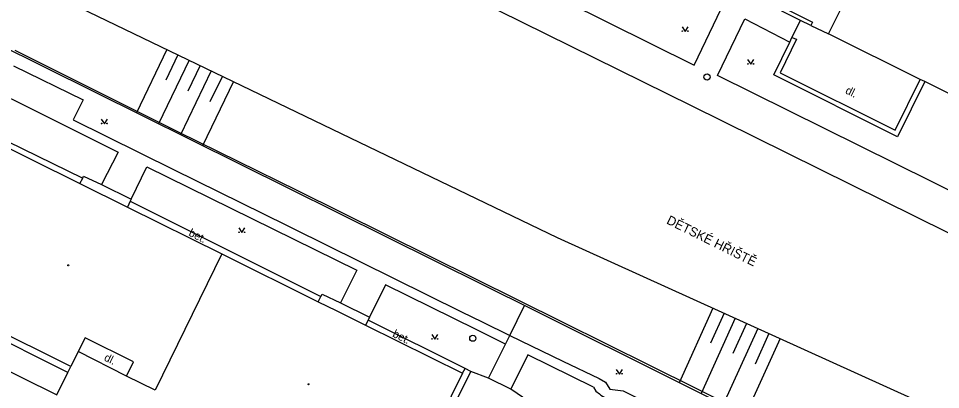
# Model space of a CAD drawing. Extents: x -602419 to -601554, y -1162937 to -1162362.
# Drawn here: x -602253.1 to -602178.2, y -1162508.7 to -1162478.5 of the extents above; entities that cross this region are included whole.
import ezdxf

# ---------------------------------------------------------------- set-up
doc = ezdxf.new("R2010")
doc.units = 0
doc.layers.add('Podklad', color=7, linetype='Continuous')

msp = doc.modelspace()

# ---------------------------------------------------------------- linework, layer by layer
at = {"layer": 'Podklad'}
for points in [[(-602089.26, -1162539.4), (-602108.58, -1162530.12), (-602154.26, -1162507.48), (-602198.48, -1162485.59), (-602249.5, -1162460.39)], [(-602216.85, -1162466.26), (-602217.3, -1162467.2199), (-602219.27, -1162471.84), (-602198.27, -1162482.28), (-602196.08, -1162477.7), (-602199.73, -1162475.86)], [(-602256.26, -1162473.7), (-602209.38, -1162496.3)], [(-602198.81, -1162474.01), (-602199.6599, -1162473.58), (-602199.53, -1162473.31), (-602188.64, -1162478.8), (-602188.79, -1162479.06), (-602189.62, -1162478.65)], [(-602189.62, -1162478.65), (-602198.81, -1162474.01)], [(-602187.35, -1162479.73), (-602185.64, -1162476.31)], [(-602093.5, -1162548.86), (-602098.27, -1162558.35), (-602128.4, -1162543.44), (-602175.25, -1162520.19), (-602211.34, -1162502.17), (-602258.9099, -1162478.56)], [(-602154.98, -1162497.99), (-602150.7199, -1162500.14), (-602152.96, -1162504.64), (-602196.37, -1162483.13), (-602194.15, -1162478.53), (-602190.5, -1162480.4099)], [(-602190.33, -1162480.05), (-602189.62, -1162478.65)], [(-602199.25, -1162479.165), (-602199, -1162479.54), (-602198.75, -1162479.165)], [(-602188.79, -1162479.06), (-602187.35, -1162479.73)], [(-602179.53, -1162483.62), (-602181.76, -1162488.11), (-602191.78, -1162483.08), (-602190.5, -1162480.4099)], [(-602190.33, -1162480.05), (-602189.96, -1162480.17), (-602191.27, -1162482.9), (-602181.95, -1162487.56), (-602179.9, -1162483.44)], [(-602190.5, -1162480.4099), (-602190.33, -1162480.05)], [(-602179.9, -1162483.44), (-602187.35, -1162479.73)], [(-602263.7199, -1162483.33), (-602262.44, -1162480.7), (-602245.05, -1162489.37), (-602246.4099, -1162491.99)], [(-602240.14, -1162487.7199), (-602253.42, -1162481.09)], [(-602241.09, -1162481.01), (-602243.57, -1162486.17)], [(-602239.29, -1162481.88), (-602241.78, -1162487.06)], [(-602240.19, -1162481.45), (-602241.18, -1162483.51)], [(-602193.92, -1162481.835), (-602193.67, -1162482.21), (-602193.42, -1162481.835)], [(-602253.54, -1162482.35), (-602247.89, -1162485.11), (-602248.69, -1162486.74), (-602240.54, -1162490.76)], [(-602238.39, -1162482.32), (-602239.39, -1162484.39)], [(-602237.48, -1162482.75), (-602239.99, -1162487.95)], [(-602236.58, -1162483.18), (-602237.59, -1162485.27)], [(-602179.53, -1162483.62), (-602179.9, -1162483.44)], [(-602263.89, -1162483.68), (-602247.93, -1162491.46)], [(-602235.68, -1162483.62), (-602238.2, -1162488.84)], [(-602178.55, -1162484.11), (-602179.53, -1162483.62)], [(-602169.87, -1162488.43), (-602178.55, -1162484.11)], [(-602246.42, -1162486.675), (-602246.17, -1162487.05), (-602245.92, -1162486.675)], [(-602230.46, -1162492.51), (-602240.14, -1162487.7199)], [(-602256.15, -1162487.95), (-602248.15, -1162491.9099)], [(-602243.99, -1162493.18), (-602242.73, -1162490.54), (-602225.6599, -1162498.96), (-602227, -1162501.59)], [(-602240.54, -1162490.76), (-602231.37, -1162495.3), (-602230.88, -1162495.53)], [(-602248.15, -1162491.9099), (-602247.93, -1162491.46)], [(-602247.93, -1162491.46), (-602247.86, -1162491.31)], [(-602247.86, -1162491.31), (-602246.4099, -1162491.99)], [(-602248.15, -1162491.9099), (-602244.3, -1162493.82)], [(-602246.4099, -1162491.99), (-602243.99, -1162493.18)], [(-602183.86, -1162515.63), (-602230.46, -1162492.51)], [(-602244.07, -1162493.34), (-602244.3, -1162493.82)], [(-602244.3, -1162493.82), (-602236.62, -1162497.63)], [(-602243.99, -1162493.18), (-602244.07, -1162493.34)], [(-602244.07, -1162493.34), (-602228.58, -1162501.09)], [(-602249.13, -1162507.26), (-602256.38, -1162503.64), (-602255.3, -1162501.4), (-602258.28, -1162499.81), (-602258.89, -1162501.06), (-602264.84, -1162498.12), (-602264.3, -1162496.98), (-602267.25, -1162495.37), (-602268.46, -1162497.71), (-602275.7199, -1162494.04)], [(-602276.56, -1162495.95), (-602250.04, -1162509.09)], [(-602235.25, -1162495.515), (-602235, -1162495.89), (-602234.75, -1162495.515)], [(-602230.88, -1162495.53), (-602217.1599, -1162502.32), (-602215.4699, -1162503.15), (-602213.23, -1162504.25)], [(-602209.38, -1162496.3), (-602093.68, -1162548.78)], [(-602236.62, -1162497.63), (-602242.04, -1162508.71)], [(-602236.62, -1162497.63), (-602228.79, -1162501.51)], [(-602213.58, -1162504.95), (-602215.9699, -1162503.77), (-602223.34, -1162500.15), (-602224.63, -1162502.76)], [(-602228.79, -1162501.51), (-602228.58, -1162501.09)], [(-602228.58, -1162501.09), (-602228.48, -1162500.9)], [(-602228.48, -1162500.9), (-602227, -1162501.59)], [(-602228.79, -1162501.51), (-602227.33, -1162502.23)], [(-602227, -1162501.59), (-602224.63, -1162502.76)], [(-602213.58, -1162504.95), (-602213.23, -1162504.25), (-602212.0491, -1162501.8181)], [(-602196.74, -1162502.03), (-602199.49, -1162508.09)], [(-602227.33, -1162502.23), (-602224.95, -1162503.4099)], [(-602224.63, -1162502.76), (-602224.75, -1162503)], [(-602194.92, -1162502.86), (-602197.7, -1162508.98)], [(-602195.83, -1162502.44), (-602196.94, -1162504.88)], [(-602248.89, -1162506.77), (-602255.71, -1162503.4)], [(-602224.75, -1162503), (-602224.95, -1162503.4099)], [(-602224.95, -1162503.4099), (-602217.08, -1162507.31)], [(-602216.86, -1162506.95), (-602224.75, -1162503)], [(-602194.01, -1162503.27), (-602195.13, -1162505.73)], [(-602219.58, -1162504.185), (-602219.33, -1162504.56), (-602219.08, -1162504.185)], [(-602213.23, -1162504.25), (-602208.94, -1162506.34), (-602205.9699, -1162507.76), (-602205.46, -1162508.05), (-602205.1, -1162508.61), (-602204.02, -1162508.75), (-602190.62, -1162515.44), (-602184.43, -1162518.56)], [(-602193.1, -1162503.68), (-602195.9099, -1162509.87)], [(-602192.19, -1162504.1), (-602193.32, -1162506.59)], [(-602247.74, -1162504.44), (-602248.29, -1162505.56)], [(-602243.8, -1162506.39), (-602247.74, -1162504.44)], [(-602214.9699, -1162507.73), (-602213.58, -1162504.95)], [(-602191.28, -1162504.51), (-602194.12, -1162510.77)], [(-602248.29, -1162505.56), (-602248.89, -1162506.77)], [(-602244.37, -1162507.56), (-602248.29, -1162505.56)], [(-602211.77, -1162505.83), (-602213.1599, -1162508.63)], [(-602206.44, -1162508.46), (-602211.77, -1162505.83)], [(-602244.37, -1162507.56), (-602243.8, -1162506.39)], [(-602250.04, -1162509.09), (-602249.13, -1162507.26)], [(-602249.13, -1162507.26), (-602248.89, -1162506.77)], [(-602225.3, -1162517.69), (-602222.31, -1162519.13), (-602216.4099, -1162507.18), (-602216.86, -1162506.95)], [(-602217.08, -1162507.31), (-602222.58, -1162518.48)], [(-602217.08, -1162507.31), (-602216.86, -1162506.95)], [(-602214.9699, -1162507.73), (-602216.4099, -1162507.18)], [(-602204.59, -1162507.015), (-602204.34, -1162507.39), (-602204.09, -1162507.015)], [(-602242.04, -1162508.71), (-602244.37, -1162507.56)], [(-602213.1599, -1162508.63), (-602214.9699, -1162507.73)], [(-602211.69, -1162509.61), (-602213.1599, -1162508.63)], [(-602206.44, -1162508.46), (-602206.24, -1162508.77), (-602205.95, -1162509.01), (-602205.85, -1162509.1), (-602205.52, -1162509.29), (-602205.17, -1162509.43), (-602204.79, -1162509.51), (-602204.29, -1162509.51)]]:
    msp.add_lwpolyline(points, dxfattribs=at)
for centre, radius in [((-602199.2251, -1162479.5149), 0.025), ((-602198.7754, -1162479.5149), 0.025), ((-602193.8951, -1162482.1849), 0.025), ((-602193.4454, -1162482.1849), 0.025), ((-602197.2199, -1162483.25), 0.25), ((-602246.3951, -1162487.0249), 0.025), ((-602245.9454, -1162487.0249), 0.025), ((-602235.2251, -1162495.8649), 0.025), ((-602234.7754, -1162495.8649), 0.025), ((-602249.1, -1162498.55), 0.045), ((-602249.1, -1162498.55), 0.0199), ((-602216.24, -1162504.48), 0.25), ((-602219.5551, -1162504.5349), 0.025), ((-602219.1054, -1162504.5349), 0.025), ((-602204.5651, -1162507.3649), 0.025), ((-602204.1154, -1162507.3649), 0.025), ((-602229.58, -1162508.2199), 0.045), ((-602229.58, -1162508.2199), 0.0199)]:
    msp.add_circle(centre, radius, dxfattribs=at)

# ---------------------------------------------------------------- texts
for s, height, rotation, p in [('dl.', 0.65, 333.64, (-602186.04, -1162484.55)), ('DĚTSKÉ HŘIŠTĚ', 0.75, 333.66, (-602200.57, -1162495.13)), ('bet.', 0.65, 333.74, (-602239.38, -1162496.12)), ('bet.', 0.65, 333.74, (-602222.82, -1162504.33)), ('dl.', 0.65, 334.17, (-602246.25, -1162506.26))]:
    msp.add_text(s, height=height, rotation=rotation, dxfattribs=at).set_placement(p)

doc.saveas('drawing.dxf')
